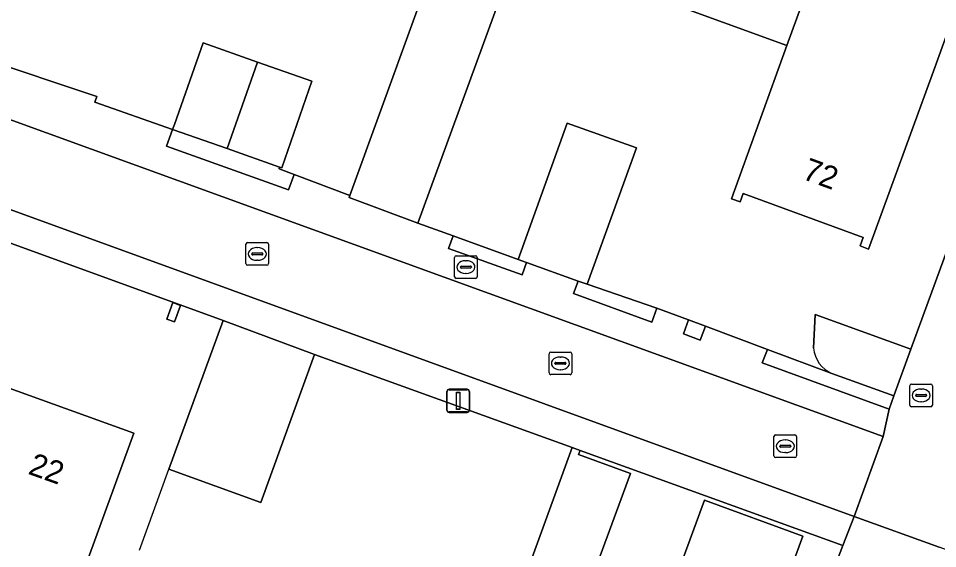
# Model space of a CAD drawing. Extents: x 155275 to 156265, y 382654 to 383635.
# Drawn here: x 156044.36 to 156084.98, y 383043.21 to 383066.64 of the extents above; entities that cross this region are included whole.
import ezdxf

# ---------------------------------------------------------------- set-up
doc = ezdxf.new("R2010")
doc.units = 0
for name, color, linetype in [('IMGEO_Brandkraan', 7, 'Continuous'), ('IMGEO_Erf', 7, 'Continuous'), ('IMGEO_Groenvoorziening', 7, 'Continuous'), ('IMGEO_Haag', 7, 'Continuous'), ('IMGEO_Hek', 7, 'Continuous'), ('IMGEO_Kolk', 7, 'Continuous'), ('IMGEO_Lichtmast', 7, 'Continuous'), ('IMGEO_Muur', 7, 'Continuous'), ('IMGEO_Pand', 7, 'Continuous'), ('IMGEO_Pand_nummerreeks', 7, 'Continuous'), ('IMGEO_Rijbaan_lokaal_open', 7, 'Continuous'), ('IMGEO_Voetpad_open', 7, 'Continuous')]:
    doc.layers.add(name, color=color, linetype=linetype)

msp = doc.modelspace()

# ---------------------------------------------------------------- linework, layer by layer
at = {"layer": 'IMGEO_Brandkraan'}
for p, q in [((156063.632, 383055.222), (156063.632, 383056.074)), ((156063.707, 383056.148), (156064.559, 383056.148)), ((156064.12, 383055.928), (156064.145, 383055.928)), ((156064.633, 383056.074), (156064.633, 383055.222)), ((156063.891, 383055.642), (156063.891, 383055.654)), ((156064.329, 383055.605), (156063.931, 383055.605)), ((156063.934, 383055.691), (156064.332, 383055.691)), ((156064.375, 383055.654), (156064.375, 383055.642)), ((156064.559, 383055.148), (156063.707, 383055.148)), ((156064.143, 383055.368), (156064.118, 383055.368)), ((156083.749, 383049.552), (156083.749, 383050.404)), ((156083.824, 383050.478), (156084.676, 383050.478)), ((156084.237, 383050.258), (156084.262, 383050.258)), ((156084.75, 383050.404), (156084.75, 383049.552)), ((156084.008, 383049.972), (156084.008, 383049.984)), ((156084.446, 383049.935), (156084.048, 383049.935)), ((156084.051, 383050.021), (156084.449, 383050.021)), ((156084.492, 383049.984), (156084.492, 383049.972)), ((156084.676, 383049.478), (156083.824, 383049.478)), ((156084.26, 383049.698), (156084.235, 383049.698))]:
    msp.add_line(p, q, dxfattribs=at)
for points in [[(156063.632, 383055.222), (156063.632, 383056.074)], [(156063.707, 383056.148), (156064.559, 383056.148)], [(156064.633, 383056.074), (156064.633, 383055.222)], [(156064.559, 383055.148), (156063.707, 383055.148)], [(156083.749, 383049.552), (156083.749, 383050.404)], [(156083.824, 383050.478), (156084.676, 383050.478)], [(156084.75, 383050.404), (156084.75, 383049.552)], [(156084.676, 383049.478), (156083.824, 383049.478)]]:
    msp.add_lwpolyline(points, dxfattribs=at)
for centre, radius, start, end in [((156063.709, 383056.072), 0.0765, 91.552, 178.448), ((156063.709, 383056.072), 0.0765, 91.552, 178.448), ((156064.557, 383056.072), 0.0765, 1.552, 88.448), ((156064.557, 383056.072), 0.0765, 1.552, 88.448), ((156063.931, 383055.651), 0.0403, 85.8775, 175.7526), ((156063.928, 383055.641), 0.0366, 178.938, 274.7102), ((156064.332, 383055.648), 0.043, 264.8664, 352.4533), ((156064.336, 383055.653), 0.0386, 1.7309, 96.639), ((156063.709, 383055.224), 0.0765, 181.552, 268.448), ((156063.709, 383055.224), 0.0765, 181.552, 268.448), ((156064.557, 383055.224), 0.0765, 271.552, 358.448), ((156064.557, 383055.224), 0.0765, 271.552, 358.448), ((156083.826, 383050.402), 0.0765, 91.552, 178.448), ((156083.826, 383050.402), 0.0765, 91.552, 178.448), ((156084.674, 383050.402), 0.0765, 1.552, 88.448), ((156084.674, 383050.402), 0.0765, 1.552, 88.448), ((156084.048, 383049.981), 0.0403, 85.8775, 175.7526), ((156084.045, 383049.971), 0.0366, 178.938, 274.7102), ((156084.449, 383049.978), 0.043, 264.8664, 352.4533), ((156084.453, 383049.983), 0.0386, 1.7309, 96.639), ((156083.826, 383049.554), 0.0765, 181.552, 268.448), ((156083.826, 383049.554), 0.0765, 181.552, 268.448), ((156084.674, 383049.554), 0.0765, 271.552, 358.448), ((156084.674, 383049.554), 0.0765, 271.552, 358.448)]:
    msp.add_arc(centre, radius, start, end, dxfattribs=at)
for centre, major_axis, ratio, start_param, end_param in [((156064.119, 383055.648), (-0.387, 0.002), 0.722429, 4.712389, 7.853982), ((156064.144, 383055.648), (-0.39, 0.002), 0.717154, 1.570796, 4.712389), ((156084.236, 383049.978), (-0.387, 0.002), 0.722429, 4.712389, 7.853982), ((156084.261, 383049.978), (-0.39, 0.002), 0.717154, 1.570796, 4.712389)]:
    msp.add_ellipse(centre, major_axis=major_axis, ratio=ratio, start_param=start_param, end_param=end_param, dxfattribs=at)
at = {"layer": 'IMGEO_Erf'}
for points in [[(156079.494, 383052.064), (156079.57, 383053.553), (156083.798, 383052.015), (156092.134, 383074.803), (156089.519, 383075.751), (156087.897, 383072.844), (156085.874, 383067.285), (156084.796, 383064.304), (156081.929, 383056.444), (156081.554, 383056.581), (156081.692, 383056.957), (156076.388, 383058.904), (156076.255, 383058.527), (156075.871, 383058.662), (156078.317, 383065.442), (156072.716, 383067.482)], [(156042.707, 383064.903), (156047.832, 383063.194), (156047.742, 383062.937), (156051.176, 383061.73), (156051.254, 383061.952), (156052.521, 383065.556), (156054.926, 383064.711), (156057.33, 383063.865), (156055.995, 383060.034), (156055.893, 383060.071), (156055.881, 383059.988), (156056.538, 383059.74), (156059, 383058.81), (156063.238, 383070.466)], [(156066.131, 383068.883), (156062.01, 383057.589), (156063.572, 383057.025), (156066.438, 383055.99), (156068.61, 383062.014), (156071.666, 383060.912), (156069.494, 383054.888), (156072.572, 383053.834), (156073.973, 383053.312), (156074.726, 383053.032), (156077.462, 383052.012), (156080.31, 383050.95)], [(156066.653, 383041.678), (156068.83, 383047.669), (156057.443, 383051.791), (156055.072, 383045.24), (156051.008, 383046.712), (156053.405, 383053.282), (156024.267, 383063.882)], [(156079.661, 383040.366), (156080.792, 383043.337), (156069.178, 383047.543), (156069.113, 383047.364), (156071.402, 383046.532), (156069.35, 383040.925)], [(156072.634, 383039.784), (156074.675, 383045.343), (156079.02, 383043.763), (156077.741, 383040.271)]]:
    msp.add_lwpolyline(points, dxfattribs=at)
for points in [[(156051.183, 383054.076), (156051.525, 383053.951), (156051.26, 383053.225), (156050.918, 383053.35)], [(156043.787, 383050.353), (156049.467, 383048.305), (156043.574, 383032.131), (156041.974, 383032.711), (156041.182, 383030.603), (156041.071, 383030.305), (156040.756, 383030.424), (156040.862, 383030.722), (156033.253, 383033.543), (156034.938, 383038.163), (156038.838, 383036.74), (156040.679, 383041.803)]]:
    msp.add_lwpolyline(points, close=True, dxfattribs=at)
msp.add_arc((156080.832, 383052.188), 1.343, 185.2945, 247.1507, dxfattribs=at)
at = {"layer": 'IMGEO_Groenvoorziening'}
for points in [[(156053.58, 383060.884), (156051.176, 383061.73), (156050.911, 383060.995), (156056.292, 383059.058), (156056.538, 383059.74), (156055.881, 383059.988), (156055.893, 383060.071)], [(156066.438, 383055.99), (156063.572, 383057.025), (156063.365, 383056.474), (156066.613, 383055.305), (156066.81, 383055.856)], [(156069.094, 383055.033), (156068.89, 383054.483), (156072.348, 383053.219), (156072.572, 383053.834), (156069.494, 383054.888)], [(156073.753, 383052.704), (156074.489, 383052.418), (156074.726, 383053.032), (156073.973, 383053.312)], [(156080.31, 383050.95), (156077.462, 383052.012), (156077.229, 383051.417), (156082.836, 383049.372), (156083.05, 383049.96)]]:
    msp.add_lwpolyline(points, close=True, dxfattribs=at)
at = {"layer": 'IMGEO_Haag'}
for points in [[(156053.58, 383060.884), (156051.176, 383061.73), (156050.911, 383060.995), (156056.292, 383059.058), (156056.538, 383059.74), (156055.881, 383059.988), (156055.893, 383060.071)], [(156066.438, 383055.99), (156063.572, 383057.025), (156063.365, 383056.474), (156066.613, 383055.305), (156066.81, 383055.856)], [(156069.094, 383055.033), (156068.89, 383054.483), (156072.348, 383053.219), (156072.572, 383053.834), (156069.494, 383054.888)], [(156073.753, 383052.704), (156074.489, 383052.418), (156074.726, 383053.032), (156073.973, 383053.312)], [(156080.31, 383050.95), (156077.462, 383052.012), (156077.229, 383051.417), (156082.836, 383049.372), (156083.05, 383049.96)]]:
    msp.add_lwpolyline(points, close=True, dxfattribs=at)
at = {"layer": 'IMGEO_Hek'}
for points in [[(156047.832, 383063.194), (156042.707, 383064.903)], [(156056.538, 383059.74), (156055.881, 383059.988), (156055.893, 383060.071)], [(156059, 383058.81), (156056.538, 383059.74)], [(156069.494, 383054.888), (156072.572, 383053.834)], [(156072.572, 383053.834), (156073.973, 383053.312)], [(156073.973, 383053.312), (156074.726, 383053.032)], [(156074.726, 383053.032), (156077.462, 383052.012)], [(156077.462, 383052.012), (156080.31, 383050.95)], [(156057.443, 383051.791), (156068.83, 383047.669)]]:
    msp.add_lwpolyline(points, dxfattribs=at)
at = {"layer": 'IMGEO_Kolk'}
for p, q in [((156054.489, 383056.73), (156055.341, 383056.73)), ((156054.414, 383055.804), (156054.414, 383056.656)), ((156054.716, 383056.273), (156055.114, 383056.273)), ((156054.902, 383056.51), (156054.927, 383056.51)), ((156055.415, 383056.656), (156055.415, 383055.804)), ((156054.673, 383056.224), (156054.673, 383056.236)), ((156055.111, 383056.187), (156054.713, 383056.187)), ((156054.925, 383055.95), (156054.9, 383055.95)), ((156055.157, 383056.236), (156055.157, 383056.224)), ((156055.341, 383055.73), (156054.489, 383055.73)), ((156067.81, 383050.968), (156067.81, 383051.82)), ((156067.885, 383051.894), (156068.737, 383051.894)), ((156068.811, 383051.82), (156068.811, 383050.968)), ((156068.069, 383051.388), (156068.069, 383051.4)), ((156068.112, 383051.437), (156068.51, 383051.437)), ((156068.298, 383051.674), (156068.323, 383051.674)), ((156068.553, 383051.4), (156068.553, 383051.388)), ((156068.507, 383051.351), (156068.109, 383051.351)), ((156068.321, 383051.114), (156068.296, 383051.114)), ((156068.737, 383050.894), (156067.885, 383050.894)), ((156077.746, 383047.305), (156077.746, 383048.157)), ((156077.821, 383048.231), (156078.673, 383048.231)), ((156078.747, 383048.157), (156078.747, 383047.305)), ((156078.048, 383047.774), (156078.446, 383047.774)), ((156078.234, 383048.011), (156078.259, 383048.011)), ((156078.005, 383047.725), (156078.005, 383047.737)), ((156078.443, 383047.688), (156078.045, 383047.688)), ((156078.257, 383047.451), (156078.232, 383047.451)), ((156078.489, 383047.737), (156078.489, 383047.725)), ((156078.673, 383047.231), (156077.821, 383047.231))]:
    msp.add_line(p, q, dxfattribs=at)
for points in [[(156054.489, 383056.73), (156055.341, 383056.73)], [(156054.414, 383055.804), (156054.414, 383056.656)], [(156055.415, 383056.656), (156055.415, 383055.804)], [(156055.341, 383055.73), (156054.489, 383055.73)], [(156067.81, 383050.968), (156067.81, 383051.82)], [(156067.885, 383051.894), (156068.737, 383051.894)], [(156068.811, 383051.82), (156068.811, 383050.968)], [(156068.737, 383050.894), (156067.885, 383050.894)], [(156077.746, 383047.305), (156077.746, 383048.157)], [(156077.821, 383048.231), (156078.673, 383048.231)], [(156078.747, 383048.157), (156078.747, 383047.305)], [(156078.673, 383047.231), (156077.821, 383047.231)]]:
    msp.add_lwpolyline(points, dxfattribs=at)
for centre, radius, start, end in [((156054.491, 383056.654), 0.0765, 91.552, 178.448), ((156054.491, 383056.654), 0.0765, 91.552, 178.448), ((156055.339, 383056.654), 0.0765, 1.552, 88.448), ((156055.339, 383056.654), 0.0765, 1.552, 88.448), ((156054.713, 383056.233), 0.0403, 85.8775, 175.7526), ((156055.118, 383056.235), 0.0386, 1.7309, 96.639), ((156054.71, 383056.223), 0.0366, 178.938, 274.7102), ((156055.114, 383056.23), 0.043, 264.8664, 352.4533), ((156054.491, 383055.806), 0.0765, 181.552, 268.448), ((156054.491, 383055.806), 0.0765, 181.552, 268.448), ((156055.339, 383055.806), 0.0765, 271.552, 358.448), ((156055.339, 383055.806), 0.0765, 271.552, 358.448), ((156067.887, 383051.818), 0.0765, 91.552, 178.448), ((156067.887, 383051.818), 0.0765, 91.552, 178.448), ((156068.735, 383051.818), 0.0765, 1.552, 88.448), ((156068.735, 383051.818), 0.0765, 1.552, 88.448), ((156068.109, 383051.397), 0.0403, 85.8775, 175.7526), ((156068.514, 383051.399), 0.0386, 1.7309, 96.639), ((156068.106, 383051.387), 0.0366, 178.938, 274.7102), ((156068.51, 383051.394), 0.043, 264.8664, 352.4533), ((156067.887, 383050.97), 0.0765, 181.552, 268.448), ((156067.887, 383050.97), 0.0765, 181.552, 268.448), ((156068.735, 383050.97), 0.0765, 271.552, 358.448), ((156068.735, 383050.97), 0.0765, 271.552, 358.448), ((156077.823, 383048.155), 0.0765, 91.552, 178.448), ((156077.823, 383048.155), 0.0765, 91.552, 178.448), ((156078.671, 383048.155), 0.0765, 1.552, 88.448), ((156078.671, 383048.155), 0.0765, 1.552, 88.448), ((156078.045, 383047.734), 0.0403, 85.8775, 175.7526), ((156078.45, 383047.736), 0.0386, 1.7309, 96.639), ((156078.042, 383047.724), 0.0366, 178.938, 274.7102), ((156078.446, 383047.731), 0.043, 264.8664, 352.4533), ((156077.823, 383047.307), 0.0765, 181.552, 268.448), ((156077.823, 383047.307), 0.0765, 181.552, 268.448), ((156078.671, 383047.307), 0.0765, 271.552, 358.448), ((156078.671, 383047.307), 0.0765, 271.552, 358.448)]:
    msp.add_arc(centre, radius, start, end, dxfattribs=at)
for centre, major_axis, ratio, start_param, end_param in [((156054.901, 383056.23), (-0.387, 0.002), 0.722429, 4.712389, 7.853982), ((156054.926, 383056.23), (-0.39, 0.002), 0.717154, 1.570796, 4.712389), ((156068.297, 383051.394), (-0.387, 0.002), 0.722429, 4.712389, 7.853982), ((156068.322, 383051.394), (-0.39, 0.002), 0.717154, 1.570796, 4.712389), ((156078.233, 383047.731), (-0.387, 0.002), 0.722429, 4.712389, 7.853982), ((156078.258, 383047.731), (-0.39, 0.002), 0.717154, 1.570796, 4.712389)]:
    msp.add_ellipse(centre, major_axis=major_axis, ratio=ratio, start_param=start_param, end_param=end_param, dxfattribs=at)
at = {"layer": 'IMGEO_Lichtmast'}
for p, q in [((156063.396, 383050.226), (156064.186, 383050.226)), ((156064.186, 383050.226), (156063.396, 383050.226)), ((156063.397, 383050.246), (156064.187, 383050.246)), ((156064.187, 383050.246), (156063.397, 383050.246)), ((156063.296, 383049.326), (156063.296, 383050.126)), ((156063.296, 383050.126), (156063.296, 383049.326)), ((156063.297, 383049.346), (156063.297, 383050.146)), ((156063.297, 383050.146), (156063.297, 383049.346)), ((156064.286, 383050.126), (156064.286, 383049.326)), ((156064.286, 383049.326), (156064.286, 383050.126)), ((156064.287, 383050.146), (156064.287, 383049.346)), ((156064.287, 383049.346), (156064.287, 383050.146)), ((156064.186, 383049.226), (156063.396, 383049.226)), ((156063.396, 383049.226), (156064.186, 383049.226)), ((156064.187, 383049.246), (156063.397, 383049.246)), ((156063.397, 383049.246), (156064.187, 383049.246))]:
    msp.add_line(p, q, dxfattribs=at)
for points in [[(156063.716, 383050.101), (156063.866, 383050.101), (156063.866, 383049.351), (156063.716, 383049.351), (156063.716, 383050.101)], [(156063.717, 383050.121), (156063.867, 383050.121), (156063.867, 383049.371), (156063.717, 383049.371), (156063.717, 383050.121)]]:
    msp.add_lwpolyline(points, dxfattribs=at)
for centre, start, end in [((156063.396, 383050.126), 90, 180), ((156063.396, 383050.126), 90, 180), ((156063.397, 383050.146), 90, 180), ((156063.397, 383050.146), 90, 180), ((156064.186, 383050.126), 0, 90), ((156064.186, 383050.126), 360, 90), ((156064.187, 383050.146), 0, 90), ((156064.187, 383050.146), 360, 90), ((156063.396, 383049.326), 180, 270), ((156063.396, 383049.326), 180, 270), ((156063.397, 383049.346), 180, 270), ((156063.397, 383049.346), 180, 270), ((156064.186, 383049.326), 270, 0), ((156064.186, 383049.326), 270, 0), ((156064.187, 383049.346), 270, 0), ((156064.187, 383049.346), 270, 0)]:
    msp.add_arc(centre, 0.1, start, end, dxfattribs=at)
at = {"layer": 'IMGEO_Muur'}
msp.add_lwpolyline([(156049.706, 383043.143), (156051.008, 383046.712)], dxfattribs=at)
at = {"layer": 'IMGEO_Pand'}
for points in [[(156072.883, 383078.667), (156067.013, 383080.799), (156066.672, 383079.859), (156063.238, 383070.466), (156059, 383058.81), (156058.969, 383058.727), (156062.01, 383057.589), (156066.131, 383068.883), (156068.934, 383067.848)], [(156087.897, 383072.844), (156089.519, 383075.751), (156089.149, 383075.906), (156088.653, 383075.038), (156083.004, 383077.115), (156083.338, 383078.054), (156082.964, 383078.192), (156081.966, 383075.45), (156078.317, 383065.442), (156075.871, 383058.662), (156076.255, 383058.527), (156076.388, 383058.904), (156081.692, 383056.957), (156081.554, 383056.581), (156081.929, 383056.444), (156084.796, 383064.304), (156085.874, 383067.285)], [(156081.966, 383075.45), (156076.348, 383077.489), (156072.716, 383067.482), (156078.317, 383065.442)], [(156054.926, 383064.711), (156052.521, 383065.556), (156051.254, 383061.952), (156051.176, 383061.73), (156053.58, 383060.884)], [(156054.926, 383064.711), (156053.58, 383060.884), (156055.893, 383060.071), (156055.995, 383060.034), (156057.33, 383063.865)], [(156069.494, 383054.888), (156071.666, 383060.912), (156068.61, 383062.014), (156066.438, 383055.99), (156066.81, 383055.856), (156069.094, 383055.033)], [(156051.26, 383053.225), (156051.525, 383053.951), (156051.183, 383054.076), (156050.918, 383053.35)], [(156057.443, 383051.791), (156053.405, 383053.282), (156051.008, 383046.712), (156055.072, 383045.24)], [(156034.938, 383038.163), (156033.253, 383033.543), (156040.862, 383030.722), (156040.756, 383030.424), (156041.071, 383030.305), (156041.182, 383030.603), (156041.974, 383032.711), (156043.574, 383032.131), (156049.467, 383048.305), (156043.787, 383050.353), (156040.679, 383041.803), (156038.838, 383036.74)], [(156071.402, 383046.532), (156069.113, 383047.364), (156069.178, 383047.543), (156068.83, 383047.669), (156066.653, 383041.678), (156067.004, 383041.54), (156067.073, 383041.716), (156069.35, 383040.925)], [(156079.661, 383040.366), (156079.191, 383040.538), (156078.934, 383039.834), (156077.741, 383040.271), (156079.02, 383043.763), (156074.675, 383045.343), (156072.634, 383039.784), (156069.594, 383031.502), (156068.251, 383031.994), (156063.745, 383033.648), (156061.603, 383027.813), (156065.941, 383026.236), (156064.439, 383022.131), (156071.509, 383019.558), (156071.448, 383019.388), (156071.918, 383019.223)]]:
    msp.add_lwpolyline(points, close=True, dxfattribs=at)
msp.add_lwpolyline([(156080.31, 383050.95), (156083.05, 383049.96), (156083.798, 383052.015), (156079.57, 383053.553), (156079.494, 383052.064)], dxfattribs=at)
msp.add_arc((156080.832, 383052.188), 1.343, 185.2945, 247.1507, dxfattribs=at)
at = {"layer": 'IMGEO_Rijbaan_lokaal_open'}
msp.add_lwpolyline([(156033.987, 383065.798), (156026.745, 383068.497), (156000.039, 383078.152), (155998.741, 383074.665), (156081.283, 383044.621), (156082.569, 383048.16)], close=True, dxfattribs=at)
at = {"layer": 'IMGEO_Voetpad_open'}
for points in [[(155998.741, 383074.665), (155992.747, 383076.842), (155992.272, 383075.522), (155998.4, 383073.246), (156008.38, 383069.647), (156019.569, 383065.592), (156024.267, 383063.882), (156053.405, 383053.282), (156057.443, 383051.791), (156068.83, 383047.669), (156069.178, 383047.543), (156080.792, 383043.337), (156081.283, 383044.621)], [(156087.352, 383042.439), (156085.043, 383043.269), (156081.283, 383044.621), (156080.792, 383043.337), (156079.661, 383040.366), (156071.918, 383019.223), (156070.366, 383015.028), (156071.849, 383014.523), (156072.734, 383016.867), (156075.307, 383023.953), (156076.742, 383027.941), (156080.178, 383037.348), (156081.113, 383039.942), (156081.422, 383040.828), (156086.133, 383039.105)]]:
    msp.add_lwpolyline(points, close=True, dxfattribs=at)
for points in [[(156092.134, 383074.803), (156083.798, 383052.015), (156083.05, 383049.96), (156082.836, 383049.372), (156082.569, 383048.16), (156081.283, 383044.621), (156085.043, 383043.269)], [(156033.987, 383065.798), (156082.569, 383048.16), (156082.836, 383049.372), (156077.229, 383051.417), (156077.462, 383052.012), (156074.726, 383053.032), (156074.489, 383052.418), (156073.753, 383052.704), (156073.973, 383053.312), (156072.572, 383053.834), (156072.348, 383053.219), (156068.89, 383054.483), (156069.094, 383055.033), (156066.81, 383055.856), (156066.613, 383055.305), (156063.365, 383056.474), (156063.572, 383057.025), (156062.01, 383057.589), (156058.969, 383058.727), (156059, 383058.81), (156056.538, 383059.74), (156056.292, 383059.058), (156050.911, 383060.995), (156051.176, 383061.73), (156047.742, 383062.937), (156047.832, 383063.194), (156042.707, 383064.903)]]:
    msp.add_lwpolyline(points, dxfattribs=at)

# ---------------------------------------------------------------- texts
at = {"layer": 'IMGEO_Pand_nummerreeks'}
for s, rotation, p in [('72', 339.8433, (156078.951, 383059.561)), ('22', 340.3666, (156044.744, 383046.521))]:
    msp.add_text(s, height=1, rotation=rotation, dxfattribs=at).set_placement(p)

doc.saveas('drawing.dxf')
